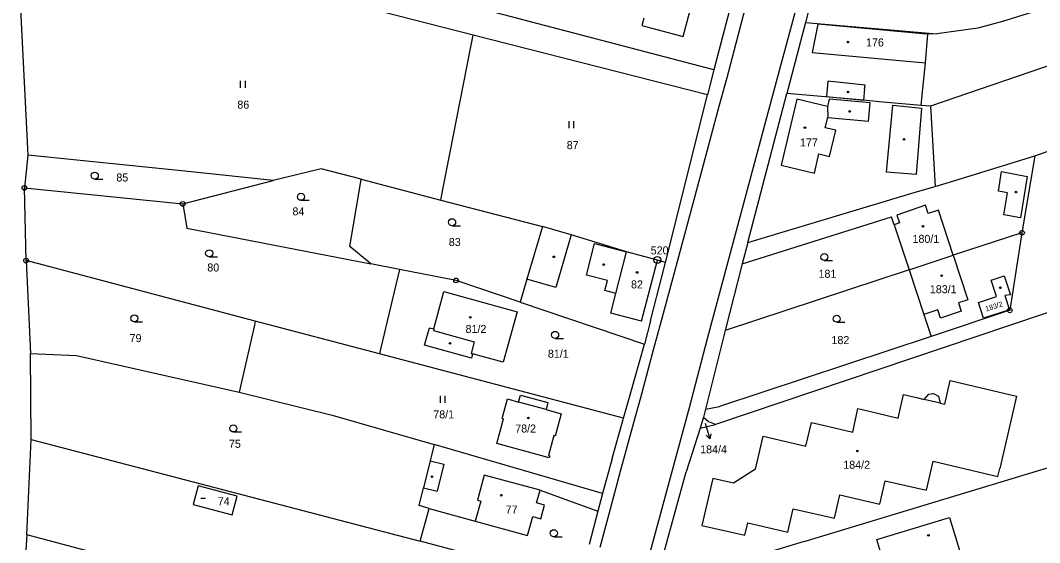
# Model space of a CAD drawing. Extents: x -736345 to -729997, y -1130177 to -1122501.
# Drawn here: x -733910.5 to -733694.1, y -1126016.4 to -1125905.5 of the extents above; entities that cross this region are included whole.
import ezdxf

# ---------------------------------------------------------------- set-up
doc = ezdxf.new("R2010")
doc.units = 0
for name, color, linetype in [('Vrstva 1', 7, 'Continuous'), ('Vrstva 16', 7, 'Continuous'), ('Vrstva 17', 7, 'Continuous'), ('Vrstva 18', 7, 'Continuous'), ('Vrstva 19', 7, 'Continuous'), ('Vrstva 25', 7, 'Continuous'), ('Vrstva 4', 7, 'Continuous')]:
    doc.layers.add(name, color=color, linetype=linetype)

msp = doc.modelspace()

# ---------------------------------------------------------------- linework, layer by layer
at = {"layer": 'Vrstva 1'}
for points in [[(-733750.43, -1125920.33), (-733742.43, -1125890.68)], [(-733740.03, -1125891.23), (-733743.77, -1125905.98)], [(-733695.11, -1125934.27), (-733575.84, -1125891.93)], [(-733763.24, -1125916.03), (-733827.28, -1125899.2)], [(-733814.35, -1125908.66), (-733842.87, -1125901.39)], [(-733759.17, -1125900.58), (-733763.24, -1125916.03)], [(-733651.68, -1125901.28), (-733717.22, -1125923.74)], [(-733910.48, -1125903.11), (-733908.91, -1125934.13)], [(-733769.78, -1125908.95), (-733768.08, -1125902.58)], [(-733691.48, -1125902.5), (-733701.95, -1125905.79)], [(-733778.08, -1125905.05), (-733778.49, -1125906.62)], [(-733701.95, -1125905.79), (-733707.2, -1125907.16)], [(-733778.49, -1125906.62), (-733769.78, -1125908.95)], [(-733743.77, -1125905.98), (-733747.74, -1125921.02)], [(-733743.77, -1125905.98), (-733715.88, -1125908.41)], [(-733707.2, -1125907.16), (-733715.88, -1125908.41)], [(-733814.91, -1125911.5), (-733814.35, -1125908.66)], [(-733764.55, -1125921.37), (-733814.35, -1125908.66)], [(-733718.29, -1125914.55), (-733717.82, -1125908.46)], [(-733715.88, -1125908.41), (-733717.82, -1125908.46)], [(-733820.7, -1125941.07), (-733814.91, -1125911.5)], [(-733763.24, -1125916.03), (-733764.55, -1125921.37)], [(-733719.11, -1125922.82), (-733718.29, -1125914.55)], [(-733764.59, -1125973.1), (-733750.43, -1125920.33)], [(-733773.48, -1125956.97), (-733764.55, -1125921.37)], [(-733756.01, -1125952.67), (-733747.74, -1125921.02)], [(-733731.49, -1125922.46), (-733747.74, -1125921.02)], [(-733728.1, -1125922.8), (-733731.49, -1125922.46)], [(-733719.18, -1125923.57), (-733728.1, -1125922.8)], [(-733719.18, -1125923.57), (-733719.11, -1125922.82)], [(-733717.22, -1125923.74), (-733719.18, -1125923.57)], [(-733717.22, -1125923.74), (-733716.27, -1125940.79)], [(-733908.91, -1125934.13), (-733909.63, -1125941.12)], [(-733875.54, -1125937.55), (-733908.91, -1125934.13)], [(-733712.27, -1125939.62), (-733695.11, -1125934.27)], [(-733695.11, -1125934.27), (-733697.8, -1125950.63)], [(-733856.78, -1125939.53), (-733875.54, -1125937.55)], [(-733846.6, -1125937.03), (-733856.78, -1125939.53)], [(-733838.13, -1125939.25), (-733846.6, -1125937.03)], [(-733876, -1125944.51), (-733856.78, -1125939.53)], [(-733838.43, -1125941.03), (-733838.13, -1125939.25)], [(-733838.13, -1125939.25), (-733821.21, -1125943.68)], [(-733716.27, -1125940.79), (-733712.27, -1125939.62)], [(-733909.27, -1125956.53), (-733909.63, -1125941.12)], [(-733909.63, -1125941.12), (-733876, -1125944.51)], [(-733840.52, -1125953.54), (-733838.43, -1125941.03)], [(-733821.21, -1125943.68), (-733820.7, -1125941.07)], [(-733756.01, -1125952.67), (-733719.96, -1125941.87)], [(-733719.96, -1125941.87), (-733716.27, -1125940.79)], [(-733876, -1125944.51), (-733875.11, -1125949.65)], [(-733821.21, -1125943.68), (-733799.65, -1125949.32)], [(-733757.19, -1125957.26), (-733725.51, -1125947.23)], [(-733724.95, -1125948.92), (-733725.51, -1125947.23)], [(-733724.95, -1125948.92), (-733721.79, -1125958.47)], [(-733875.11, -1125949.65), (-733836.07, -1125957.23)], [(-733799.65, -1125949.32), (-733802.91, -1125960.5)], [(-733793.53, -1125951.1), (-733799.65, -1125949.32)], [(-733788.42, -1125952.65), (-733793.53, -1125951.1)], [(-733697.8, -1125950.63), (-733712.42, -1125955.37)], [(-733697.8, -1125950.63), (-733700.4, -1125967.1)], [(-733781.77, -1125954.67), (-733788.42, -1125952.65)], [(-733756.01, -1125952.67), (-733757.19, -1125957.26)], [(-733836.07, -1125957.23), (-733840.52, -1125953.54)], [(-733775.2, -1125956.45), (-733781.77, -1125954.67)], [(-733721.79, -1125958.47), (-733712.42, -1125955.37)], [(-733860.6, -1125969.37), (-733909.27, -1125956.53)], [(-733909.27, -1125956.53), (-733908.35, -1125976.3)], [(-733829.98, -1125958.41), (-733836.07, -1125957.23)], [(-733776.68, -1125969.3), (-733773.48, -1125956.97)], [(-733773.48, -1125956.97), (-733775.2, -1125956.45)], [(-733757.19, -1125957.26), (-733760.81, -1125971.41)], [(-733829.98, -1125958.41), (-733831.89, -1125966.46)], [(-733817.97, -1125960.74), (-733829.98, -1125958.41)], [(-733721.79, -1125958.47), (-733760.81, -1125971.41)], [(-733721.79, -1125958.47), (-733718.65, -1125967.95)], [(-733704.38, -1125960.67), (-733701.56, -1125959.79)], [(-733701.56, -1125959.79), (-733700.23, -1125963.79)], [(-733804.34, -1125965.38), (-733817.97, -1125960.74)], [(-733802.91, -1125960.5), (-733804.34, -1125965.38)], [(-733703.21, -1125964.18), (-733704.38, -1125960.67)], [(-733822.7, -1125971.06), (-733820.57, -1125963.11)], [(-733820.57, -1125963.11), (-733805.03, -1125967.39)], [(-733679.67, -1125963.32), (-733762.86, -1125991.37)], [(-733707.06, -1125965.46), (-733703.21, -1125964.18)], [(-733700.23, -1125963.79), (-733701.44, -1125963.97)], [(-733701.44, -1125963.97), (-733700.45, -1125966.96)], [(-733804.34, -1125965.38), (-733777.98, -1125974.32)], [(-733705.96, -1125968.79), (-733707.06, -1125965.46)], [(-733831.89, -1125966.46), (-733833.93, -1125975.07)], [(-733805.03, -1125967.39), (-733807.96, -1125978.11)], [(-733718.65, -1125967.95), (-733717.09, -1125972.64)], [(-733700.4, -1125967.1), (-733717.09, -1125972.64)], [(-733700.45, -1125966.96), (-733705.96, -1125968.79)], [(-733860.79, -1125970.23), (-733863.99, -1125984.51)], [(-733860.6, -1125969.37), (-733860.79, -1125970.23)], [(-733834.23, -1125976.33), (-733860.6, -1125969.37)], [(-733776.68, -1125969.3), (-733777.98, -1125974.32)], [(-733824.64, -1125974.51), (-733823.62, -1125970.83)], [(-733823.62, -1125970.83), (-733822.7, -1125971.06)], [(-733760.81, -1125971.41), (-733765, -1125988.12)], [(-733717.09, -1125972.64), (-733762, -1125987.53)], [(-733814.69, -1125977.24), (-733824.64, -1125974.51)], [(-733781.01, -1125985.02), (-733777.98, -1125974.32)], [(-733768.4, -1125987.72), (-733764.59, -1125973.1)], [(-733908.35, -1125976.3), (-733898.58, -1125976.7)], [(-733908.18, -1125994.56), (-733908.35, -1125976.3)], [(-733898.58, -1125976.7), (-733863.99, -1125984.51)], [(-733833.93, -1125975.07), (-733834.23, -1125976.33)], [(-733782.43, -1125989.99), (-733834.23, -1125976.33)], [(-733814.45, -1125976.33), (-733814.69, -1125977.24)], [(-733807.96, -1125978.11), (-733814.45, -1125976.33)], [(-733714.22, -1125987.02), (-733713.06, -1125982.03)], [(-733713.06, -1125982.03), (-733698.98, -1125985.34)], [(-733863.99, -1125984.51), (-733844.26, -1125989.33)], [(-733804.72, -1125986.58), (-733804.32, -1125985.11)], [(-733804.32, -1125985.11), (-733798.46, -1125986.69)], [(-733782.43, -1125989.99), (-733781.01, -1125985.02)], [(-733724.12, -1125989.97), (-733722.99, -1125985)], [(-733722.99, -1125985), (-733720.2, -1125985.62)], [(-733720.2, -1125985.62), (-733718.56, -1125986.02)], [(-733718.56, -1125986.02), (-733717.58, -1125984.9)], [(-733717.58, -1125984.9), (-733716.56, -1125984.79)], [(-733716.56, -1125984.79), (-733715.52, -1125985.31)], [(-733715.52, -1125985.31), (-733715.17, -1125986.8)], [(-733698.98, -1125985.34), (-733702.5, -1126000.72)], [(-733808.2, -1125990.09), (-733807.07, -1125985.93)], [(-733807.07, -1125985.93), (-733804.72, -1125986.58)], [(-733798.46, -1125986.69), (-733798.87, -1125988.19)], [(-733778.71, -1126025.84), (-733768.4, -1125987.72)], [(-733765, -1125988.12), (-733762, -1125987.53)], [(-733733.75, -1125992.98), (-733732.63, -1125987.98)], [(-733732.63, -1125987.98), (-733729.06, -1125988.83)], [(-733715.17, -1125986.8), (-733714.22, -1125987.02)], [(-733844.26, -1125989.33), (-733822.64, -1125995.59)], [(-733809.32, -1125995.37), (-733807.91, -1125990.17)], [(-733807.91, -1125990.17), (-733808.2, -1125990.09)], [(-733798.87, -1125988.19), (-733795.65, -1125989.08)], [(-733795.65, -1125989.08), (-733796.92, -1125993.79)], [(-733784.81, -1125998.59), (-733782.43, -1125989.99)], [(-733765.42, -1125989.81), (-733766.13, -1125992.1)], [(-733765, -1125988.12), (-733765.42, -1125989.81)], [(-733765.42, -1125989.81), (-733764.39, -1125990.69)], [(-733729.06, -1125988.83), (-733724.12, -1125989.97)], [(-733766.13, -1125992.1), (-733769.09, -1126001.38)], [(-733766.13, -1125992.1), (-733762.86, -1125991.37)], [(-733764.39, -1125990.69), (-733763.33, -1125991.16)], [(-733763.33, -1125991.16), (-733762.86, -1125991.37)], [(-733743.67, -1125995.92), (-733742.53, -1125990.95)], [(-733742.53, -1125990.95), (-733738.81, -1125991.8)], [(-733738.81, -1125991.8), (-733733.75, -1125992.98)], [(-733797.21, -1125993.71), (-733798.35, -1125997.93)], [(-733796.92, -1125993.79), (-733797.21, -1125993.71)], [(-733754.36, -1126000.85), (-733752.74, -1125993.81)], [(-733752.74, -1125993.81), (-733743.67, -1125995.92)], [(-733909.08, -1126014.81), (-733908.18, -1125994.56)], [(-733908.18, -1125994.56), (-733825.61, -1126016.09)], [(-733822.64, -1125995.59), (-733823.49, -1125999.05)], [(-733786.86, -1126005.97), (-733822.64, -1125995.59)], [(-733798.17, -1125998.39), (-733809.32, -1125995.37)], [(-733798.35, -1125997.93), (-733798.07, -1125998.01)], [(-733798.07, -1125998.01), (-733798.17, -1125998.39)], [(-733784.81, -1125998.59), (-733786.86, -1126005.97)], [(-733744.02, -1126016.2), (-733684.49, -1125998.16)], [(-733823.49, -1125999.05), (-733824.9, -1126004.81)], [(-733754.36, -1126000.85), (-733759.08, -1126003.8)], [(-733718.1, -1126005.27), (-733716.69, -1125999.16)], [(-733716.69, -1125999.16), (-733702.9, -1126002.36)], [(-733702.9, -1126002.36), (-733702.5, -1126000.72)], [(-733772.98, -1126015.52), (-733769.09, -1126001.38)], [(-733763.46, -1126002.78), (-733765.76, -1126012.78)], [(-733759.08, -1126003.8), (-733763.46, -1126002.78)], [(-733872.71, -1126004.36), (-733873.77, -1126008.31)], [(-733864.44, -1126006.56), (-733872.71, -1126004.36)], [(-733825.83, -1126008.58), (-733824.9, -1126004.81)], [(-733800.88, -1126008), (-733800.14, -1126005.28)], [(-733800.14, -1126005.28), (-733787.87, -1126009.78)], [(-733728.01, -1126008.23), (-733726.86, -1126003.29)], [(-733726.86, -1126003.29), (-733718.1, -1126005.27)], [(-733865.51, -1126010.53), (-733864.44, -1126006.56)], [(-733786.86, -1126005.97), (-733787.87, -1126009.78)], [(-733737.63, -1126011.25), (-733736.49, -1126006.31)], [(-733736.49, -1126006.31), (-733728.01, -1126008.23)], [(-733873.77, -1126008.31), (-733865.51, -1126010.53)], [(-733823.71, -1126009.16), (-733825.83, -1126008.58)], [(-733825.61, -1126016.09), (-733823.71, -1126009.16)], [(-733823.71, -1126009.16), (-733813.94, -1126011.84)], [(-733799.18, -1126008.46), (-733800.88, -1126008)], [(-733799.97, -1126011.37), (-733799.18, -1126008.46)], [(-733747.54, -1126014.18), (-733746.42, -1126009.26)], [(-733746.42, -1126009.26), (-733737.63, -1126011.25)], [(-733813.94, -1126011.84), (-733802.77, -1126014.89)], [(-733802.77, -1126014.89), (-733801.68, -1126010.91)], [(-733801.68, -1126010.91), (-733799.97, -1126011.37)], [(-733787.87, -1126009.78), (-733789.73, -1126016.84)], [(-733728.63, -1126015.78), (-733713.21, -1126011.07)], [(-733713.21, -1126011.07), (-733709.38, -1126023.59)], [(-733765.76, -1126012.78), (-733756.65, -1126014.86)], [(-733756.65, -1126014.86), (-733756.05, -1126012.26)], [(-733756.05, -1126012.26), (-733747.54, -1126014.18)], [(-733909.08, -1126014.81), (-733910.36, -1126034.17)], [(-733873.76, -1126024.16), (-733909.08, -1126014.81)], [(-733791.91, -1126025.09), (-733825.61, -1126016.09)], [(-733775.74, -1126025.82), (-733772.98, -1126015.52)], [(-733726.47, -1126022.86), (-733728.63, -1126015.78)], [(-733744.02, -1126016.2), (-733775.74, -1126025.82)]]:
    msp.add_lwpolyline(points, dxfattribs=at)
at = {"layer": 'Vrstva 16'}
msp.add_lwpolyline([(-733765.05, -1125991.05), (-733764.92, -1125991.53)], dxfattribs=at)
at = {"layer": 'Vrstva 25'}
for points in [[(-733863.727, -1125919.835), (-733863.727, -1125918.335)], [(-733862.693, -1125919.835), (-733862.693, -1125918.335)], [(-733793.987, -1125928.435), (-733793.987, -1125926.935)], [(-733792.953, -1125928.435), (-733792.953, -1125926.935)], [(-733894.69, -1125939.24), (-733892.94, -1125939.24)], [(-733850.9, -1125943.74), (-733849.15, -1125943.74)], [(-733818.81, -1125949.14), (-733817.06, -1125949.14)], [(-733870.39, -1125955.74), (-733868.64, -1125955.74)], [(-733739.78, -1125956.54), (-733738.03, -1125956.54)], [(-733886.29, -1125969.55), (-733884.54, -1125969.55)], [(-733737.14, -1125969.63), (-733735.39, -1125969.63)], [(-733796.94, -1125973.07), (-733795.19, -1125973.07)], [(-733821.307, -1125986.775), (-733821.307, -1125985.275)], [(-733820.273, -1125986.775), (-733820.273, -1125985.275)], [(-733764.92, -1125991.53), (-733764.119, -1125994.42)], [(-733865.25, -1125992.93), (-733863.5, -1125992.93)], [(-733763.904, -1125993.323), (-733764.119, -1125994.42), (-733764.868, -1125993.59)], [(-733872.18, -1126006.96), (-733871.18, -1126006.96)], [(-733797.21, -1126015.19), (-733795.46, -1126015.19)]]:
    msp.add_lwpolyline(points, dxfattribs=at)
for centre, radius in [((-733734.74, -1125910.14), 0.175), ((-733734.73, -1125920.75), 0.175), ((-733734.39, -1125924.86), 0.175), ((-733743.91, -1125928.3), 0.175), ((-733722.86, -1125930.81), 0.175), ((-733894.69, -1125938.49), 0.75), ((-733909.63, -1125941.12), 0.5), ((-733909.63, -1125941.12), 0.032), ((-733850.9, -1125942.99), 0.75), ((-733699.07, -1125941.99), 0.175), ((-733876, -1125944.51), 0.5), ((-733876, -1125944.51), 0.032), ((-733818.81, -1125948.39), 0.75), ((-733718.83, -1125949.23), 0.175), ((-733697.8, -1125950.63), 0.5), ((-733697.8, -1125950.63), 0.032), ((-733870.39, -1125954.99), 0.75), ((-733797.21, -1125955.74), 0.175), ((-733739.78, -1125955.79), 0.75), ((-733909.27, -1125956.53), 0.5), ((-733909.27, -1125956.53), 0.032), ((-733786.64, -1125957.37), 0.175), ((-733775.22, -1125956.42), 0.75), ((-733775.22, -1125956.42), 0.032), ((-733779.52, -1125959.05), 0.175), ((-733714.85, -1125959.75), 0.175), ((-733817.97, -1125960.74), 0.5), ((-733817.97, -1125960.74), 0.032), ((-733702.39, -1125962.32), 0.175), ((-733886.29, -1125968.8), 0.75), ((-733814.94, -1125968.57), 0.175), ((-733737.14, -1125968.88), 0.75), ((-733700.4, -1125967.1), 0.5), ((-733700.4, -1125967.1), 0.032), ((-733796.94, -1125972.32), 0.75), ((-733819.27, -1125974.12), 0.175), ((-733802.61, -1125989.95), 0.175), ((-733865.25, -1125992.18), 0.75), ((-733732.77, -1125996.99), 0.175), ((-733823.07, -1126002.44), 0.175), ((-733808.36, -1126006.37), 0.175), ((-733797.21, -1126014.44), 0.75), ((-733717.66, -1126014.89), 0.175)]:
    msp.add_circle(centre, radius, dxfattribs=at)
at = {"layer": 'Vrstva 4'}
for points in [[(-733760.39, -1125917.65), (-733756.14, -1125901.45)], [(-733741.17, -1125906.3), (-733742.32, -1125912.31)], [(-733718.83, -1125908.37), (-733741.17, -1125906.3)], [(-733717.82, -1125908.46), (-733718.83, -1125908.37)], [(-733742.32, -1125912.31), (-733718.29, -1125914.55)], [(-733762.12, -1125923.72), (-733760.39, -1125917.65)], [(-733739.02, -1125918.46), (-733739.33, -1125921.67)], [(-733731.13, -1125919.27), (-733739.02, -1125918.46)], [(-733731.22, -1125920.09), (-733731.49, -1125922.46)], [(-733731.22, -1125920.09), (-733731.13, -1125919.27)], [(-733745.58, -1125922.26), (-733748.94, -1125936.26)], [(-733739.08, -1125923.82), (-733745.58, -1125922.26)], [(-733739.33, -1125921.67), (-733731.49, -1125922.46)], [(-733738.78, -1125922.25), (-733739.08, -1125923.82)], [(-733730.05, -1125923.04), (-733738.78, -1125922.25)], [(-733730.36, -1125926.94), (-733730.05, -1125923.04)], [(-733765.91, -1125938.03), (-733762.12, -1125923.72)], [(-733739.08, -1125923.82), (-733739.06, -1125926.14)], [(-733726.57, -1125937.73), (-733725.24, -1125923.53)], [(-733725.24, -1125923.53), (-733719.13, -1125924.19)], [(-733719.13, -1125924.19), (-733720.24, -1125938.23)], [(-733739.58, -1125928.33), (-733739.06, -1125926.14)], [(-733739.06, -1125926.14), (-733730.36, -1125926.94)], [(-733737.36, -1125928.85), (-733739.58, -1125928.33)], [(-733738.67, -1125934.4), (-733737.36, -1125928.85)], [(-733741.85, -1125937.94), (-733740.93, -1125933.88)], [(-733740.93, -1125933.88), (-733738.67, -1125934.4)], [(-733771.17, -1125957.5), (-733765.91, -1125938.03)], [(-733748.94, -1125936.26), (-733741.85, -1125937.94)], [(-733720.24, -1125938.23), (-733726.57, -1125937.73)], [(-733702.8, -1125941.79), (-733702.18, -1125937.61)], [(-733702.18, -1125937.61), (-733696.72, -1125938.67)], [(-733696.72, -1125938.67), (-733698.15, -1125947.43)], [(-733700.87, -1125942.12), (-733702.8, -1125941.79)], [(-733701.69, -1125946.85), (-733700.87, -1125942.12)], [(-733718.3, -1125944.75), (-733724.35, -1125946.86)], [(-733717.75, -1125946.51), (-733718.3, -1125944.75)], [(-733724.35, -1125946.86), (-733723.79, -1125948.52)], [(-733715.53, -1125945.82), (-733717.75, -1125946.51)], [(-733712.42, -1125955.37), (-733715.53, -1125945.82)], [(-733698.15, -1125947.43), (-733701.69, -1125946.85)], [(-733723.79, -1125948.52), (-733724.95, -1125948.92)], [(-733793.53, -1125951.1), (-733796.8, -1125962.28)], [(-733790.29, -1125959.61), (-733788.56, -1125952.91)], [(-733788.56, -1125952.91), (-733781.77, -1125954.67)], [(-733784.06, -1125963.5), (-733781.77, -1125954.67)], [(-733712.42, -1125955.37), (-733709.32, -1125964.87)], [(-733778.61, -1125969.41), (-733775.2, -1125956.45)], [(-733774.41, -1125969.55), (-733771.17, -1125957.5)], [(-733785.82, -1125960.76), (-733790.29, -1125959.61)], [(-733796.8, -1125962.28), (-733802.91, -1125960.5)], [(-733786.37, -1125962.91), (-733785.82, -1125960.76)], [(-733784.06, -1125963.5), (-733786.37, -1125962.91)], [(-733785.14, -1125967.69), (-733784.06, -1125963.5)], [(-733709.32, -1125964.87), (-733711.28, -1125965.53)], [(-733711.28, -1125965.53), (-733710.69, -1125967.29)], [(-733780.2, -1125968.99), (-733785.14, -1125967.69)], [(-733715.69, -1125967), (-733718.65, -1125967.95)], [(-733715.12, -1125968.76), (-733715.69, -1125967)], [(-733710.69, -1125967.29), (-733715.12, -1125968.76)], [(-733778.61, -1125969.41), (-733780.2, -1125968.99)], [(-733775.99, -1125975.18), (-733774.41, -1125969.55)], [(-733822.7, -1125971.06), (-733822.77, -1125971.4)], [(-733822.77, -1125971.4), (-733814.11, -1125973.77)], [(-733814.11, -1125973.77), (-733814.76, -1125976.24)], [(-733814.76, -1125976.24), (-733814.45, -1125976.33)], [(-733778.74, -1125985.63), (-733775.99, -1125975.18)], [(-733780.23, -1125990.95), (-733778.74, -1125985.63)], [(-733798.87, -1125988.19), (-733804.72, -1125986.58)], [(-733715.17, -1125986.8), (-733718.56, -1125986.02)], [(-733783.03, -1126001.24), (-733780.23, -1125990.95)], [(-733823.49, -1125999.05), (-733820.54, -1125999.77)], [(-733820.54, -1125999.77), (-733821.96, -1126005.53)], [(-733811.97, -1126002.12), (-733813.39, -1126007.44)], [(-733800.14, -1126005.28), (-733811.97, -1126002.12)], [(-733785.48, -1126010.35), (-733783.03, -1126001.24)], [(-733824.9, -1126004.81), (-733821.96, -1126005.53)], [(-733813.39, -1126007.44), (-733812.71, -1126007.62)], [(-733812.71, -1126007.62), (-733813.94, -1126011.84)], [(-733787.38, -1126017.42), (-733785.48, -1126010.35)]]:
    msp.add_lwpolyline(points, dxfattribs=at)

# ---------------------------------------------------------------- texts
at = {"layer": 'Vrstva 16'}
msp.add_text('184/4', height=1.7, dxfattribs=at).set_placement((-733766.14, -1125997.47))
at = {"layer": 'Vrstva 17'}
msp.add_text('520', height=1.7, dxfattribs=at).set_placement((-733776.64, -1125955.22))
at = {"layer": 'Vrstva 18'}
for s, height, p in [('86', 1.7, (-733864.41, -1125924.27)), ('87', 1.7, (-733794.47, -1125932.87)), ('85', 1.7, (-733890.1, -1125939.74)), ('84', 1.7, (-733852.71, -1125946.94)), ('83', 1.7, (-733819.51, -1125953.44)), ('80', 1.7, (-733870.79, -1125958.85)), ('181', 1.7, (-733741.01, -1125960.19)), ('79', 1.7, (-733887.29, -1125973.85)), ('182', 1.7, (-733738.26, -1125974.27)), ('81/1', 1.7, (-733798.468, -1125977.16)), ('78/1', 1.7, (-733822.81, -1125990.05)), ('184/4', 0.1, (-733764.85, -1125990.85)), ('75', 1.7, (-733866.2, -1125996.3))]:
    msp.add_text(s, height=height, dxfattribs=at).set_placement(p)
at = {"layer": 'Vrstva 19'}
for s, p in [('176', (-733730.92, -1125911.06)), ('177', (-733744.94, -1125932.29)), ('180/1', (-733721.05, -1125952.77)), ('82', (-733780.82, -1125962.45)), ('183/1', (-733717.37, -1125963.47)), ('81/2', (-733815.958, -1125971.9)), ('78/2', (-733805.41, -1125993.05)), ('184/2', (-733735.75, -1126000.75)), ('74', (-733868.57, -1126008.5)), ('77', (-733807.43, -1126010.25))]:
    msp.add_text(s, height=1.7, dxfattribs=at).set_placement(p)
msp.add_text('183/2', height=1.1, rotation=17.90014, dxfattribs=at).set_placement((-733705.392, -1125967.379))

doc.saveas('drawing.dxf')
